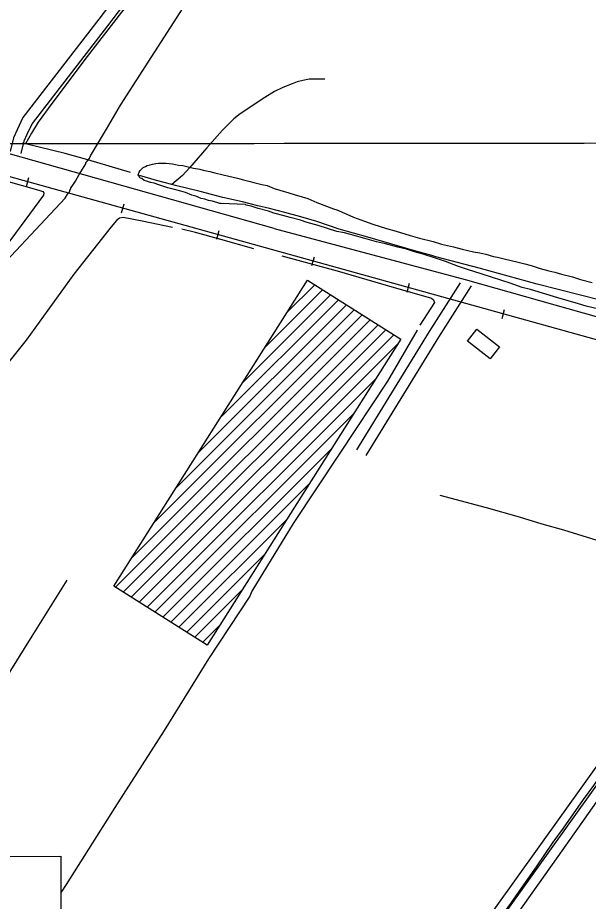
# Model space of a CAD drawing. Extents: x 3297716 to 3335574, y 688621 to 713991.
# Drawn here: x 3314575 to 3316135, y 701028 to 703446 of the extents above; entities that cross this region are included whole.
import ezdxf

# ---------------------------------------------------------------- set-up
doc = ezdxf.new("R2010")
doc.units = 0
for name, color, linetype in [('V-ANNO-SYMB', 7, 'Continuous'), ('V-BLDG-OTLN', 7, 'Continuous'), ('V-DTCH-CNTR', 7, 'Continuous'), ('V-GRID-MAJR', 7, 'Continuous'), ('V-RAIL-TRAK', 7, 'Continuous'), ('V-ROAD-CNTR', 7, 'Continuous'), ('V-SITE-VEGE', 7, 'Continuous'), ('V-TOPO-SHOR', 7, 'Continuous'), ('V-UTIL-LINE', 7, 'Continuous')]:
    doc.layers.add(name, color=color, linetype=linetype)

msp = doc.modelspace()

# ---------------------------------------------------------------- linework, layer by layer
at = {"layer": 'V-ANNO-SYMB'}
msp.add_lwpolyline([(3302105.118694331, 701138.8139858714), (3314693.319000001, 701151.624000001), (3314696.9784222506, 697555.5670540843), (3302108.778116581, 697542.7570399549)], close=True, dxfattribs=at)
at = {"layer": 'V-BLDG-OTLN'}
for p, q in [((3315313.0439387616, 702641.1884478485), (3315387.125818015, 702715.2703271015)), ((3315191.182083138, 702448.6159141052), (3315430.431827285, 702687.8656582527)), ((3315252.1130109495, 702544.9021809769), (3315408.77882265, 702701.5679926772)), ((3315069.3202275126, 702256.0433803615), (3315473.7378365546, 702660.4609894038)), ((3315130.251155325, 702352.3296472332), (3315452.0848319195, 702674.1633238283)), ((3315008.3892997, 702159.7571134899), (3315495.3908411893, 702646.7586549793)), ((3314886.5274440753, 701967.1845797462), (3315538.696850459, 702619.3539861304)), ((3314947.4583718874, 702063.470846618), (3315517.0438458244, 702633.056320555)), ((3314842.0201733, 701887.3219699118), (3315560.349855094, 702605.651651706)), ((3314863.6731121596, 701873.619569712), (3315582.002859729, 702591.9493172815)), ((3314885.326051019, 701859.9171695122), (3315603.6558643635, 702578.246982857)), ((3314906.9789898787, 701846.2147693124), (3315616.0070227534, 702555.242802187)), ((3314928.631928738, 701832.5123691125), (3315555.0754687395, 702458.9559091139)), ((3314950.2848675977, 701818.8099689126), (3315494.1439147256, 702362.6690160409)), ((3314971.9378064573, 701805.1075687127), (3315433.2123607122, 702266.382122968)), ((3314993.5907453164, 701791.4051685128), (3315372.280806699, 702170.0952298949)), ((3315015.2436841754, 701777.7027683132), (3315311.3492526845, 702073.8083368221)), ((3315036.8966230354, 701764.0003681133), (3315250.417698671, 701977.521443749)), ((3315058.5495618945, 701750.2979679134), (3315189.4861446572, 701881.2345506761)), ((3315080.2025007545, 701736.5955677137), (3315128.554590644, 701784.9476576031))]:
    msp.add_line(p, q, dxfattribs=at)
for points in [[(3315622.87, 702566.088), (3315092.88, 701728.573), (3314837.714, 701890.047), (3315367.702, 702727.562)], [(3315867.108228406, 702512.2829485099), (3315805.049352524, 702560.6868517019), (3315830.525301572, 702593.349786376), (3315892.584177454, 702544.945883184)]]:
    msp.add_lwpolyline(points, close=True, dxfattribs=at)
at = {"layer": 'V-DTCH-CNTR'}
msp.add_lwpolyline([(3316314.39, 701579.689), (3316286.948, 701540.58), (3316259.47, 701501.486), (3316231.96, 701462.41), (3316204.414, 701423.351), (3316176.838, 701384.312), (3316149.227, 701345.291), (3316121.585, 701306.291), (3316093.91, 701267.312), (3316066.207, 701228.357), (3316038.475, 701189.424), (3316015.552, 701155.661), (3315992.45, 701122.0160000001), (3315969.173, 701088.495), (3315945.719, 701055.096), (3315922.089, 701021.8200000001), (3315898.285, 700988.671), (3315874.305, 700955.647), (3315850.153, 700922.75), (3315826.322, 700885.534)], dxfattribs=at)
at = {"layer": 'V-GRID-MAJR'}
msp.add_spline([(3301843.772, 703091.794), (3307096.381, 703095.232), (3312348.989, 703099.434), (3317601.597, 703104.4), (3322854.204, 703110.13), (3328106.81, 703116.6240000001), (3333359.415, 703123.882), (3333359.416, 703123.882)], degree=3, dxfattribs=at)
at = {"layer": 'V-RAIL-TRAK'}
for points in [[(3316813.587335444, 702381.9172092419), (3312823.9523147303, 703490.687991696)], [(3314599.051764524, 702984.3910042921), (3314605.745751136, 703008.4779561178)], [(3314859.1902442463, 702912.0951488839), (3314865.8842308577, 702936.1821007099)], [(3315119.3307239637, 702839.7992934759), (3315126.024710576, 702863.8862453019)], [(3315379.471203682, 702767.5024380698), (3315386.1651902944, 702791.590389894)], [(3315639.610683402, 702695.2065826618), (3315646.3056700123, 702719.293534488)], [(3315899.7491631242, 702622.9107272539), (3315906.4431497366, 702646.99767908)]]:
    msp.add_lwpolyline(points, dxfattribs=at)
at = {"layer": 'V-ROAD-CNTR'}
for points in [[(3315593.0677764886, 704629.2517145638), (3315593.0607765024, 704629.237714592), (3315523.172916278, 704523.174926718), (3315506.9449487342, 704481.681009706), (3315499.4719636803, 704455.6040618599), (3315492.505977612, 704432.433108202), (3315471.9630186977, 704398.4131762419), (3315417.0651284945, 704309.7843534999), (3315383.4121958, 704257.3304584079), (3315357.6622473, 704214.1555447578), (3315335.155292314, 704161.2796505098), (3315329.9023028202, 704133.9767051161), (3315323.290316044, 704107.435758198), (3315310.9233407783, 704083.9658051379), (3315292.1493783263, 704068.1638367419), (3315254.456453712, 704032.0159090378), (3315109.1547443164, 703853.517266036), (3314796.340369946, 703442.1430887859), (3314589.121784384, 703172.4146282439), (3314573.0218165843, 703139.194694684), (3314563.1688362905, 703117.4477381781), (3314554.3748538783, 703080.0348130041)], [(3315619.815722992, 704615.6677417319), (3315619.042724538, 704614.145744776), (3315549.960862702, 704509.3069544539), (3315535.39689183, 704472.0650289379), (3315528.257906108, 704447.1520787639), (3315520.1439223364, 704420.1671327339), (3315497.5569675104, 704382.761207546), (3315442.443077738, 704293.7843855), (3315408.926144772, 704241.5424899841), (3315384.470193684, 704200.5355719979), (3315364.011234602, 704152.4716681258), (3315359.2082442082, 704127.5107180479), (3315351.5222595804, 704096.6617797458), (3315334.729293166, 704064.7918434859), (3315312.211338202, 704045.837881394), (3315276.556409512, 704011.6439497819), (3315132.734697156, 703834.963303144), (3314820.1763222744, 703423.925125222), (3314614.779733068, 703156.5706599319), (3314600.187762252, 703126.4607201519), (3314591.7027792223, 703107.733757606), (3314583.9097948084, 703074.5788239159)], [(3315276.0114106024, 702869.2022346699), (3313377.465207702, 703404.8821633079)], [(3315276.0114106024, 702869.2022346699), (3315798.592365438, 702729.6815137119), (3316891.956178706, 702420.191132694), (3317965.2050322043, 702122.736727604)], [(3315784.60639341, 702720.616531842), (3315700.058562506, 702587.420798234), (3315501.215960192, 702263.5334460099)], [(3315814.83133296, 702712.253548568), (3315725.50651161, 702571.5328300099), (3315526.78190906, 702247.837477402)], [(3316873.08421645, 702417.5651379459), (3316842.8152769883, 702364.4022442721), (3316548.86986488, 701943.927085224), (3315575.349811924, 700583.1438067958)], [(3316902.8591569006, 702409.2281546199), (3316868.19922622, 702348.352276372), (3316573.3638158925, 701926.6051198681), (3315599.749763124, 700565.687841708)]]:
    msp.add_lwpolyline(points, dxfattribs=at)
at = {"layer": 'V-SITE-VEGE'}
for points in [[(3315468.561, 702857.111), (3315447.828, 702861.164), (3315396.378, 702877.513), (3315366.508, 702885.6680000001), (3315348.252, 702891.388), (3315320.045, 702898.724), (3315300.132, 702904.438), (3315275.2430000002, 702910.959), (3315260.3000000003, 702916.693), (3315232.093, 702924.029), (3315213.008, 702929.745), (3315199.735, 702933.003), (3315198.0700000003, 702934.652), (3315130.105, 702937.671), (3315127.617, 702937.659), (3315107.7060000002, 702943.372), (3315096.921, 702945.812), (3315086.964, 702949.082), (3315077.008, 702951.5260000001), (3315062.066, 702957.262), (3315051.279, 702960.529), (3315033.849, 702967.084), (3315020.572, 702971.166), (3314999.83, 702976.878), (3314985.727, 702980.132), (3314960.83, 702988.31), (3314948.38, 702993.2270000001), (3314938.426, 702994.841), (3314926.808, 702998.933), (3314921, 703000.5650000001), (3314914.348, 703005.509), (3314910.203, 703006.318), (3314906.029, 703012.931), (3314904.358, 703016.236), (3314906.816, 703022.878), (3314910.109, 703027.865), (3314918.358, 703036.188), (3314924.148, 703038.699), (3314929.108, 703041.205), (3314937.3880000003, 703042.899), (3314943.176, 703045.412), (3314952.287, 703047.108), (3314959.742, 703047.97), (3314980.458, 703048.06), (3314988.748, 703047.267), (3314997.872, 703045.65), (3315014.458, 703042.408), (3315026.0640000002, 703041.629), (3315044.316, 703036.7390000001), (3315055.93, 703034.302), (3315073.343, 703031.064), (3315082.468, 703028.618), (3315100.716, 703025.383), (3315113.9930000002, 703021.295), (3315136.392, 703015.595), (3315152.1520000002, 703012.351), (3315176.2090000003, 703006.656), (3315191.975, 703001.751), (3315206.907, 702998.5), (3315221.007, 702995.246), (3315242.579, 702989.54), (3315256.679, 702986.2880000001), (3315276.6, 702978.9180000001), (3315291.541, 702974.011), (3315316.434, 702966.66), (3315330.543, 702961.7490000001), (3315352.944, 702956.047), (3315367.88, 702951.14), (3315392.785, 702940.4770000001), (3315438.4390000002, 702923.273), (3315447.569, 702919.9990000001), (3315474.966, 702908.518), (3315493.234, 702900.309), (3315523.116, 702888.838), (3315546.355, 702880.654), (3315583.696, 702869.216), (3315609.419, 702861.87), (3315648.421, 702849.611), (3315673.312, 702842.261), (3315710.643, 702833.309), (3315733.878, 702825.952), (3315767.057, 702818.639), (3315790.292, 702812.112), (3315820.9790000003, 702805.616), (3315838.395, 702802.378), (3315854.984, 702799.136), (3315875.73, 702792.5970000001), (3315887.339, 702790.993), (3315905.59, 702786.096), (3315943.751, 702777.149), (3315962.002, 702772.256), (3315979.427, 702767.359), (3316003.495, 702759.179), (3316027.551, 702753.484), (3316044.144, 702749.412), (3316061.566, 702744.5160000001), (3316092.2630000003, 702736.365), (3316113.8370000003, 702729.832), (3316146.193, 702721.683)], [(3316163.917, 702648.008), (3316129.076, 702656.145), (3316108.33, 702662.682), (3316051.91, 702679.008), (3316019.543, 702689.64), (3316009.588, 702692.083), (3315977.227, 702701.885), (3315954.826, 702707.586), (3315921.626, 702719.872), (3315899.223, 702726.403), (3315841.961, 702745.212), (3315804.62, 702756.652), (3315780.552, 702764.834), (3315744.857, 702778.7660000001), (3315719.9620000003, 702786.942), (3315683.45, 702798.384), (3315660.217, 702804.9130000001), (3315637.81, 702812.274), (3315614.582, 702817.971), (3315580.5670000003, 702826.9400000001), (3315556.511, 702832.635), (3315524.1520000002, 702841.609), (3315501.7490000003, 702848.14), (3315468.561, 702857.111)]]:
    msp.add_lwpolyline(points, dxfattribs=at)
at = {"layer": 'V-TOPO-SHOR'}
for points in [[(3315328.933, 704067.237), (3315248.866, 703965.986), (3315132.347, 703818.679), (3315020.293, 703674.568), (3314945.842, 703569.583), (3314858.602, 703460.583), (3314765.299, 703339.331), (3314667.929, 703211.421), (3314630.864, 703159.799), (3314612.219, 703129.992), (3314604.451, 703115.634), (3314596.468, 703100.386)], [(3315415.006, 703277.743), (3315371.593, 703277.772), (3315354.975, 703274.393), (3315339.4080000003, 703270.334), (3315325.595, 703265.259), (3315300.048, 703255.144), (3315277.303, 703243.681), (3315251.1520000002, 703227.6510000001), (3315229.828, 703214.128), (3315204.046, 703196.714), (3315183.072, 703182.8470000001), (3315165.924, 703168.693), (3315135.133, 703138.3520000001), (3315092.1210000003, 703089.419), (3315044.677, 703035.207), (3315025.894, 703014.4280000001), (3314996.62, 702989.16)], [(3314883.589, 703022.159), (3314766.4990000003, 703056.991), (3314704.412, 703074.446), (3314596.468, 703100.386), (3314588.1920000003, 703102.375)], [(3314203.833, 703091.822), (3314383.853, 703044.116), (3314632.916, 702974.223), (3314643.31, 702970.25), (3314646.816, 702966.169), (3314645.179, 702960.633), (3314556.4560000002, 702839.068), (3314430.498, 702674.91), (3314382.274, 702607.6950000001), (3314288.418, 702483.983), (3314193.931, 702356.473), (3314081.107, 702211.804), (3313957.932, 702045.9670000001), (3313846.193, 701897.87), (3313727.34, 701742.087), (3313607.491, 701583.879), (3313562.551, 701527.047)], [(3315718.106, 702791.612), (3315707.59, 702795.14), (3315657.324, 702808.4280000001), (3315532.4220000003, 702845.412), (3315453.941, 702867.478), (3315392.847, 702888.076), (3315348.889, 702900.946), (3315304.953, 702912.429), (3315263.8000000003, 702923.607), (3315231.727, 702931.451), (3315189.196, 702941.912), (3315136.2260000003, 702953.604), (3315074.149, 702970.365), (3315006.174, 702986.688), (3314996.62, 702989.16), (3314954.221, 703000.131), (3314908.026, 703013.85)], [(3314997.857, 702872.008), (3314914.93, 702889.336), (3314863.457, 702899.226), (3314853.498, 702897.35), (3314845.333, 702890.681), (3314830.102, 702873.226)], [(3314830.102, 702873.226), (3314728.41, 702743.883), (3314598.217, 702563.817), (3314483.646, 702420.844), (3314354.021, 702248.707), (3314225.049, 702078.9940000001), (3314109.2490000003, 701926.356), (3313977.542, 701755.221), (3313862.46, 701600.53), (3313791.233, 701506.096)], [(3315220.909, 702813.773), (3315130.623, 702839.256), (3315061.102, 702858.167), (3315024.102, 702867.588)], [(3315297.328, 702794.278), (3315448.481, 702752.851), (3315588.603, 702711.946), (3315706.5700000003, 702678.277), (3315712.146, 702673.884), (3315714.33, 702666.3420000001), (3315674.975, 702604.772)], [(3316167.628, 702673.127), (3315995.059, 702716.604), (3315836.794, 702760.826), (3315718.106, 702791.612)], [(3315667.267, 702590.877), (3315585.705, 702451.51), (3315455.782, 702253.88), (3315328.179, 702062.143), (3315214.806, 701876.797), (3315209.694, 701863.405)], [(3316498.9250000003, 701917.455), (3316321.109, 701969.7660000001), (3316182.892, 702008.002), (3316068.017, 702043.756), (3316008.967, 702059.681), (3315946.663, 702078.832), (3315856.461, 702104.979), (3315730.576, 702138.738)], [(3314709.466, 701906.685), (3314613.685, 701753.3640000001), (3314512.025, 701592.268), (3314405.811, 701420.318), (3314276.103, 701219.661), (3314233.180193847, 701151.1557531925)], [(3315209.694, 701863.405), (3315096.329, 701691.876), (3314975.5300000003, 701495.549), (3314840.2490000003, 701284.388), (3314707.023, 701073.888), (3314693.419288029, 701053.0871482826)], [(3316359.89, 701587.631), (3316051.9790000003, 701150.367), (3315769.468, 700752.068)]]:
    msp.add_lwpolyline(points, dxfattribs=at)
at = {"layer": 'V-UTIL-LINE'}
msp.add_lwpolyline([(3314475.066, 702707.748), (3314704.913, 702951.669), (3314711.213, 702962.583), (3314714.353, 702966.214), (3314717.494, 702969.845), (3314717.49, 702973.496), (3314720.6520000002, 702977.128), (3314720.648, 702980.757), (3314723.79, 702984.41), (3314733.2290000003, 702998.957), (3314742.664, 703017.154), (3314752.103, 703031.699), (3314761.543, 703046.268), (3314761.539, 703049.895), (3314764.721, 703053.5260000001), (3314770.982, 703060.813), (3314774.16, 703068.096), (3314818.1920000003, 703140.892), (3314855.9620000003, 703206.377), (3315129.73, 703632.154)], dxfattribs=at)

doc.saveas('drawing.dxf')
